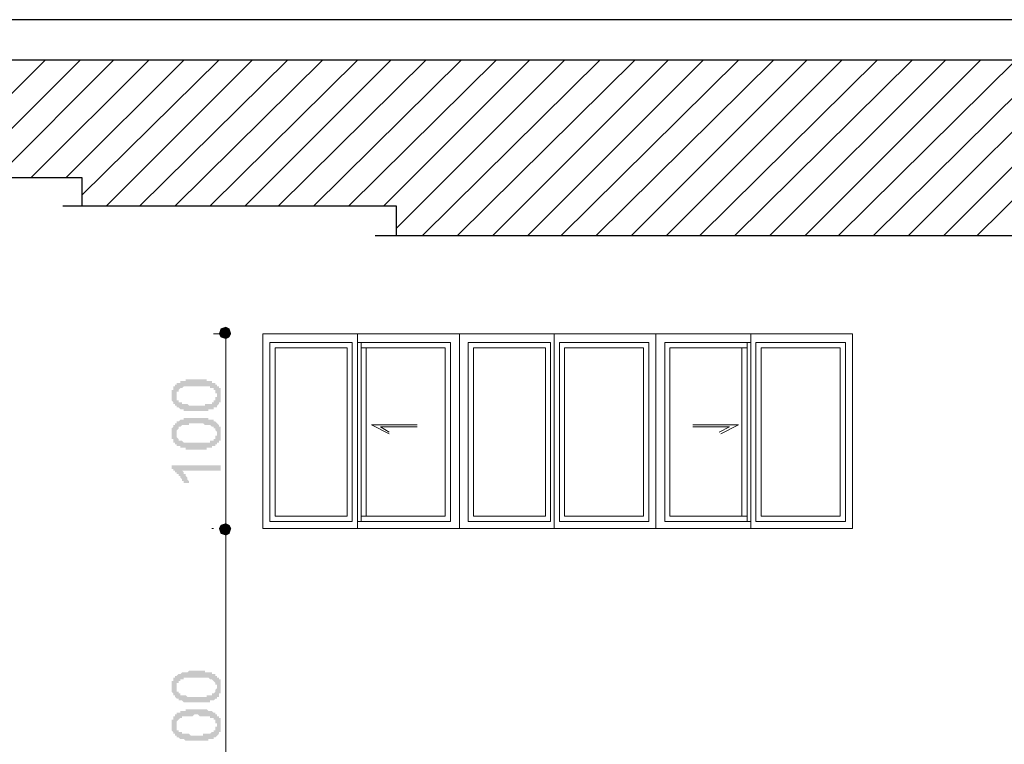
# Model space of a CAD drawing. Header units: metres. Extents: x 5.7 to 89.8, y 4 to 63.5.
# Tile 384 of 475: x 57.9 to 63.3, y 50.8 to 54.8. Entities that reach past the tile are written whole.
import ezdxf

# ---------------------------------------------------------------- set-up
doc = ezdxf.new("R2010")
doc.units = ezdxf.units.M
doc.header["$MEASUREMENT"] = 0
for name, color, linetype in [('PDF17_dim', 7, 'Continuous'), ('PDF17_hatch-plan', 7, 'Continuous'), ('PDF17_wall', 7, 'Continuous'), ('PDF17_WIN', 7, 'Continuous')]:
    doc.layers.add(name, color=color, linetype=linetype)

msp = doc.modelspace()

# ---------------------------------------------------------------- hatches: boundary and pattern name
at = {"layer": 'PDF17_dim', "transparency": 33554559}
h = msp.add_hatch(color=256, dxfattribs=at)
h.paths.add_polyline_path([(58.8498, 52.6602), (58.8498, 52.6602), (58.8402, 52.6602), (58.8402, 52.6602), (58.8306, 52.6602), (58.8306, 52.6602), (58.8209, 52.6602), (58.8209, 52.6602), (58.8209, 52.6602), (58.8113, 52.6602), (58.8113, 52.6602), (58.8017, 52.6602), (58.8017, 52.6602), (58.8017, 52.6602), (58.7921, 52.6602), (58.7921, 52.6602), (58.7921, 52.6602), (58.7824, 52.6602), (58.7824, 52.6698), (58.7824, 52.6698), (58.7728, 52.6698), (58.7728, 52.6698), (58.7728, 52.6698), (58.7632, 52.6698), (58.7632, 52.6698), (58.7632, 52.6698), (58.7535, 52.6795), (58.7535, 52.6795), (58.7535, 52.6795), (58.7439, 52.6795), (58.7439, 52.6795), (58.7439, 52.6891), (58.7343, 52.6891), (58.7343, 52.6891), (58.7343, 52.6891), (58.7343, 52.6987), (58.7343, 52.6987), (58.7246, 52.6987), (58.7246, 52.6987), (58.7246, 52.7083), (58.7246, 52.7083), (58.7246, 52.7083), (58.715, 52.718), (58.715, 52.718), (58.715, 52.718), (58.715, 52.7276), (58.715, 52.7276), (58.715, 52.7372), (58.715, 52.7372), (58.715, 52.7372), (58.715, 52.7469), (58.715, 52.7469), (58.715, 52.7469), (58.715, 52.7565), (58.715, 52.7565), (58.715, 52.7565), (58.715, 52.7661), (58.715, 52.7661), (58.715, 52.7758), (58.715, 52.7758), (58.7246, 52.7758), (58.7246, 52.7854), (58.7246, 52.7854), (58.7246, 52.7854), (58.7246, 52.7854), (58.7246, 52.795), (58.7343, 52.795), (58.7343, 52.795), (58.7343, 52.8047), (58.7343, 52.8047), (58.7439, 52.8047), (58.7439, 52.8047), (58.7439, 52.8143), (58.7535, 52.8143), (58.7535, 52.8143), (58.7535, 52.8143), (58.7632, 52.8143), (58.7632, 52.8143), (58.7632, 52.8239), (58.7728, 52.8239), (58.7728, 52.8239), (58.7824, 52.8239), (58.7824, 52.8239), (58.7824, 52.8239), (58.7921, 52.8239), (58.7921, 52.8239), (58.7921, 52.8239), (58.7921, 52.8336), (58.8017, 52.8336), (58.8017, 52.8336), (58.8113, 52.8336), (58.8113, 52.8336), (58.8113, 52.8336), (58.8209, 52.8336), (58.8209, 52.8336), (58.8209, 52.8336), (58.8306, 52.8336), (58.8306, 52.8336), (58.8402, 52.8336), (58.8402, 52.8336), (58.8498, 52.8336), (58.8498, 52.8336), (58.8498, 52.8336), (58.8595, 52.8336), (58.8595, 52.8336), (58.8691, 52.8336), (58.8691, 52.8336), (58.8691, 52.8336), (58.8787, 52.8336), (58.8787, 52.8336), (58.8884, 52.8336), (58.8884, 52.8336), (58.898, 52.8336), (58.898, 52.8336), (58.898, 52.8336), (58.9076, 52.8336), (58.9076, 52.8239), (58.9076, 52.8239), (58.9173, 52.8239), (58.9173, 52.8239), (58.9173, 52.8239), (58.9269, 52.8239), (58.9269, 52.8239), (58.9269, 52.8239), (58.9365, 52.8239), (58.9365, 52.8239), (58.9365, 52.8143), (58.9462, 52.8143), (58.9462, 52.8143), (58.9462, 52.8143), (58.9558, 52.8143), (58.9558, 52.8143), (58.9558, 52.8047), (58.9654, 52.8047), (58.9654, 52.8047), (58.9654, 52.8047), (58.9654, 52.795), (58.975, 52.795), (58.975, 52.795), (58.975, 52.795), (58.975, 52.7854), (58.975, 52.7854), (58.9847, 52.7854), (58.9847, 52.7758), (58.9847, 52.7758), (58.9847, 52.7758), (58.9847, 52.7661), (58.9847, 52.7661), (58.9847, 52.7661), (58.9847, 52.7565), (58.9847, 52.7565), (58.9847, 52.7469), (58.9847, 52.7469), (58.9847, 52.7469), (58.9847, 52.7372), (58.9847, 52.7372), (58.9847, 52.7372), (58.9847, 52.7276), (58.9847, 52.7276), (58.9847, 52.718), (58.9847, 52.718), (58.9847, 52.718), (58.9847, 52.7083), (58.9847, 52.7083), (58.975, 52.7083), (58.975, 52.6987), (58.975, 52.6987), (58.975, 52.6987), (58.975, 52.6987), (58.9654, 52.6891), (58.9654, 52.6891), (58.9654, 52.6891), (58.9654, 52.6891), (58.9654, 52.6795), (58.9558, 52.6795), (58.9558, 52.6795), (58.9558, 52.6795), (58.9558, 52.6795), (58.9462, 52.6795), (58.9462, 52.6795), (58.9462, 52.6698), (58.9365, 52.6698), (58.9365, 52.6698), (58.9365, 52.6698), (58.9365, 52.6698), (58.9269, 52.6698), (58.9269, 52.6698), (58.9173, 52.6698), (58.9173, 52.6602), (58.9173, 52.6602), (58.9076, 52.6602), (58.9076, 52.6602), (58.9076, 52.6602), (58.898, 52.6602), (58.898, 52.6602), (58.8884, 52.6602), (58.8884, 52.6602), (58.8787, 52.6602), (58.8787, 52.6602), (58.8787, 52.6602), (58.8691, 52.6602), (58.8691, 52.6602), (58.8595, 52.6602), (58.8595, 52.6602), (58.8498, 52.6602)], flags=0)
h.paths.add_polyline_path([(58.8498, 52.6891), (58.8595, 52.6891), (58.8595, 52.6891), (58.8691, 52.6891), (58.8691, 52.6891), (58.8787, 52.6891), (58.8787, 52.6891), (58.8884, 52.6891), (58.8884, 52.6891), (58.898, 52.6891), (58.898, 52.6987), (58.898, 52.6987), (58.9076, 52.6987), (58.9076, 52.6987), (58.9173, 52.6987), (58.9173, 52.6987), (58.9173, 52.6987), (58.9269, 52.6987), (58.9269, 52.6987), (58.9269, 52.6987), (58.9269, 52.6987), (58.9365, 52.6987), (58.9365, 52.7083), (58.9365, 52.7083), (58.9365, 52.7083), (58.9365, 52.7083), (58.9462, 52.7083), (58.9462, 52.7083), (58.9462, 52.718), (58.9558, 52.718), (58.9558, 52.718), (58.9558, 52.7276), (58.9558, 52.7276), (58.9558, 52.7276), (58.9558, 52.7372), (58.9654, 52.7372), (58.9654, 52.7372), (58.9654, 52.7469), (58.9654, 52.7469), (58.9654, 52.7469), (58.9654, 52.7565), (58.9654, 52.7565), (58.9558, 52.7565), (58.9558, 52.7661), (58.9558, 52.7661), (58.9558, 52.7661), (58.9558, 52.7758), (58.9462, 52.7758), (58.9462, 52.7758), (58.9462, 52.7758), (58.9462, 52.7854), (58.9365, 52.7854), (58.9365, 52.7854), (58.9365, 52.7854), (58.9365, 52.7854), (58.9269, 52.7854), (58.9269, 52.7854), (58.9269, 52.795), (58.9269, 52.795), (58.9173, 52.795), (58.9173, 52.795), (58.9173, 52.795), (58.9076, 52.795), (58.9076, 52.795), (58.9076, 52.795), (58.898, 52.795), (58.898, 52.795), (58.8884, 52.795), (58.8884, 52.795), (58.8787, 52.795), (58.8787, 52.795), (58.8691, 52.795), (58.8691, 52.795), (58.8595, 52.795), (58.8595, 52.795), (58.8498, 52.795), (58.8498, 52.795), (58.8498, 52.795), (58.8402, 52.795), (58.8402, 52.795), (58.8306, 52.795), (58.8306, 52.795), (58.8209, 52.795), (58.8209, 52.795), (58.8113, 52.795), (58.8113, 52.795), (58.8017, 52.795), (58.8017, 52.795), (58.8017, 52.795), (58.7921, 52.795), (58.7921, 52.795), (58.7824, 52.795), (58.7824, 52.795), (58.7824, 52.795), (58.7824, 52.795), (58.7728, 52.7854), (58.7728, 52.7854), (58.7728, 52.7854), (58.7632, 52.7854), (58.7632, 52.7854), (58.7632, 52.7854), (58.7632, 52.7854), (58.7632, 52.7854), (58.7535, 52.7758), (58.7535, 52.7758), (58.7535, 52.7758), (58.7535, 52.7661), (58.7439, 52.7661), (58.7439, 52.7661), (58.7439, 52.7565), (58.7439, 52.7565), (58.7439, 52.7565), (58.7439, 52.7469), (58.7439, 52.7469), (58.7439, 52.7469), (58.7439, 52.7372), (58.7439, 52.7372), (58.7439, 52.7372), (58.7439, 52.7276), (58.7439, 52.7276), (58.7439, 52.7276), (58.7439, 52.718), (58.7535, 52.718), (58.7535, 52.718), (58.7535, 52.7083), (58.7535, 52.7083), (58.7632, 52.7083), (58.7632, 52.7083), (58.7632, 52.7083), (58.7632, 52.7083), (58.7728, 52.7083), (58.7728, 52.6987), (58.7728, 52.6987), (58.7824, 52.6987), (58.7824, 52.6987), (58.7824, 52.6987), (58.7824, 52.6987), (58.7921, 52.6987), (58.7921, 52.6987), (58.8017, 52.6987), (58.8017, 52.6987), (58.8017, 52.6987), (58.8113, 52.6891), (58.8113, 52.6891), (58.8209, 52.6891), (58.8209, 52.6891), (58.8306, 52.6891), (58.8306, 52.6891), (58.8402, 52.6891), (58.8402, 52.6891), (58.8498, 52.6891), (58.8498, 52.6891), (58.8498, 52.6891)], flags=0)
h = msp.add_hatch(color=256, dxfattribs=at)
h.paths.add_polyline_path([(58.8498, 52.4483), (58.8498, 52.4483), (58.8402, 52.4483), (58.8402, 52.4483), (58.8306, 52.4483), (58.8306, 52.4483), (58.8209, 52.4483), (58.8209, 52.4483), (58.8209, 52.4483), (58.8113, 52.4483), (58.8113, 52.4483), (58.8017, 52.4483), (58.8017, 52.4483), (58.8017, 52.4483), (58.7921, 52.4483), (58.7921, 52.4579), (58.7921, 52.4579), (58.7824, 52.4579), (58.7824, 52.4579), (58.7824, 52.4579), (58.7728, 52.4579), (58.7728, 52.4579), (58.7728, 52.4579), (58.7632, 52.4579), (58.7632, 52.4579), (58.7632, 52.4676), (58.7535, 52.4676), (58.7535, 52.4676), (58.7535, 52.4676), (58.7439, 52.4676), (58.7439, 52.4772), (58.7439, 52.4772), (58.7343, 52.4772), (58.7343, 52.4772), (58.7343, 52.4868), (58.7343, 52.4868), (58.7343, 52.4868), (58.7246, 52.4868), (58.7246, 52.4965), (58.7246, 52.4965), (58.7246, 52.4965), (58.7246, 52.5061), (58.715, 52.5061), (58.715, 52.5061), (58.715, 52.5157), (58.715, 52.5157), (58.715, 52.5157), (58.715, 52.5254), (58.715, 52.5254), (58.715, 52.535), (58.715, 52.535), (58.715, 52.535), (58.715, 52.5446), (58.715, 52.5446), (58.715, 52.5446), (58.715, 52.5542), (58.715, 52.5542), (58.715, 52.5639), (58.715, 52.5639), (58.715, 52.5639), (58.7246, 52.5735), (58.7246, 52.5735), (58.7246, 52.5735), (58.7246, 52.5735), (58.7246, 52.5831), (58.7246, 52.5831), (58.7343, 52.5831), (58.7343, 52.5928), (58.7343, 52.5928), (58.7343, 52.5928), (58.7439, 52.5928), (58.7439, 52.6024), (58.7439, 52.6024), (58.7535, 52.6024), (58.7535, 52.6024), (58.7535, 52.6024), (58.7632, 52.612), (58.7632, 52.612), (58.7632, 52.612), (58.7728, 52.612), (58.7728, 52.612), (58.7824, 52.612), (58.7824, 52.612), (58.7824, 52.6217), (58.7921, 52.6217), (58.7921, 52.6217), (58.7921, 52.6217), (58.7921, 52.6217), (58.8017, 52.6217), (58.8017, 52.6217), (58.8113, 52.6217), (58.8113, 52.6217), (58.8113, 52.6217), (58.8209, 52.6217), (58.8209, 52.6217), (58.8209, 52.6217), (58.8306, 52.6217), (58.8306, 52.6217), (58.8402, 52.6217), (58.8402, 52.6217), (58.8498, 52.6217), (58.8498, 52.6217), (58.8498, 52.6217), (58.8595, 52.6217), (58.8595, 52.6217), (58.8691, 52.6217), (58.8691, 52.6217), (58.8691, 52.6217), (58.8787, 52.6217), (58.8787, 52.6217), (58.8884, 52.6217), (58.8884, 52.6217), (58.898, 52.6217), (58.898, 52.6217), (58.898, 52.6217), (58.9076, 52.6217), (58.9076, 52.6217), (58.9076, 52.6217), (58.9173, 52.6217), (58.9173, 52.6217), (58.9173, 52.612), (58.9269, 52.612), (58.9269, 52.612), (58.9269, 52.612), (58.9365, 52.612), (58.9365, 52.612), (58.9365, 52.612), (58.9462, 52.612), (58.9462, 52.6024), (58.9462, 52.6024), (58.9558, 52.6024), (58.9558, 52.6024), (58.9558, 52.6024), (58.9654, 52.5928), (58.9654, 52.5928), (58.9654, 52.5928), (58.9654, 52.5928), (58.975, 52.5831), (58.975, 52.5831), (58.975, 52.5831), (58.975, 52.5831), (58.975, 52.5735), (58.9847, 52.5735), (58.9847, 52.5735), (58.9847, 52.5639), (58.9847, 52.5639), (58.9847, 52.5639), (58.9847, 52.5542), (58.9847, 52.5542), (58.9847, 52.5446), (58.9847, 52.5446), (58.9847, 52.5446), (58.9847, 52.535), (58.9847, 52.535), (58.9847, 52.535), (58.9847, 52.5254), (58.9847, 52.5254), (58.9847, 52.5157), (58.9847, 52.5157), (58.9847, 52.5157), (58.9847, 52.5061), (58.9847, 52.5061), (58.9847, 52.5061), (58.9847, 52.4965), (58.975, 52.4965), (58.975, 52.4965), (58.975, 52.4868), (58.975, 52.4868), (58.975, 52.4868), (58.9654, 52.4868), (58.9654, 52.4772), (58.9654, 52.4772), (58.9654, 52.4772), (58.9654, 52.4772), (58.9558, 52.4772), (58.9558, 52.4676), (58.9558, 52.4676), (58.9558, 52.4676), (58.9462, 52.4676), (58.9462, 52.4676), (58.9462, 52.4676), (58.9365, 52.4676), (58.9365, 52.4579), (58.9365, 52.4579), (58.9365, 52.4579), (58.9269, 52.4579), (58.9269, 52.4579), (58.9173, 52.4579), (58.9173, 52.4579), (58.9173, 52.4579), (58.9076, 52.4579), (58.9076, 52.4483), (58.9076, 52.4483), (58.898, 52.4483), (58.898, 52.4483), (58.8884, 52.4483), (58.8884, 52.4483), (58.8787, 52.4483), (58.8787, 52.4483), (58.8787, 52.4483), (58.8691, 52.4483), (58.8691, 52.4483), (58.8595, 52.4483), (58.8595, 52.4483), (58.8498, 52.4483)], flags=0)
h.paths.add_polyline_path([(58.8498, 52.4868), (58.8595, 52.4868), (58.8595, 52.4868), (58.8691, 52.4868), (58.8691, 52.4868), (58.8787, 52.4868), (58.8787, 52.4868), (58.8884, 52.4868), (58.8884, 52.4868), (58.898, 52.4868), (58.898, 52.4868), (58.898, 52.4868), (58.9076, 52.4868), (58.9076, 52.4868), (58.9173, 52.4868), (58.9173, 52.4868), (58.9173, 52.4868), (58.9269, 52.4868), (58.9269, 52.4868), (58.9269, 52.4965), (58.9269, 52.4965), (58.9365, 52.4965), (58.9365, 52.4965), (58.9365, 52.4965), (58.9365, 52.4965), (58.9365, 52.4965), (58.9462, 52.4965), (58.9462, 52.5061), (58.9462, 52.5061), (58.9558, 52.5061), (58.9558, 52.5157), (58.9558, 52.5157), (58.9558, 52.5157), (58.9558, 52.5157), (58.9558, 52.5254), (58.9654, 52.5254), (58.9654, 52.535), (58.9654, 52.535), (58.9654, 52.535), (58.9654, 52.535), (58.9654, 52.5446), (58.9654, 52.5446), (58.9558, 52.5542), (58.9558, 52.5542), (58.9558, 52.5542), (58.9558, 52.5639), (58.9558, 52.5639), (58.9462, 52.5639), (58.9462, 52.5639), (58.9462, 52.5735), (58.9462, 52.5735), (58.9365, 52.5735), (58.9365, 52.5735), (58.9365, 52.5735), (58.9365, 52.5735), (58.9269, 52.5831), (58.9269, 52.5831), (58.9269, 52.5831), (58.9269, 52.5831), (58.9173, 52.5831), (58.9173, 52.5831), (58.9173, 52.5831), (58.9076, 52.5831), (58.9076, 52.5831), (58.9076, 52.5831), (58.898, 52.5831), (58.898, 52.5831), (58.8884, 52.5928), (58.8884, 52.5928), (58.8787, 52.5928), (58.8787, 52.5928), (58.8691, 52.5928), (58.8691, 52.5928), (58.8595, 52.5928), (58.8595, 52.5928), (58.8498, 52.5928), (58.8498, 52.5928), (58.8498, 52.5928), (58.8402, 52.5928), (58.8402, 52.5928), (58.8306, 52.5928), (58.8306, 52.5928), (58.8209, 52.5928), (58.8209, 52.5928), (58.8113, 52.5928), (58.8113, 52.5831), (58.8017, 52.5831), (58.8017, 52.5831), (58.8017, 52.5831), (58.7921, 52.5831), (58.7921, 52.5831), (58.7824, 52.5831), (58.7824, 52.5831), (58.7824, 52.5831), (58.7824, 52.5831), (58.7728, 52.5831), (58.7728, 52.5831), (58.7728, 52.5831), (58.7632, 52.5735), (58.7632, 52.5735), (58.7632, 52.5735), (58.7632, 52.5735), (58.7632, 52.5735), (58.7535, 52.5735), (58.7535, 52.5639), (58.7535, 52.5639), (58.7535, 52.5639), (58.7439, 52.5542), (58.7439, 52.5542), (58.7439, 52.5542), (58.7439, 52.5446), (58.7439, 52.5446), (58.7439, 52.5446), (58.7439, 52.535), (58.7439, 52.535), (58.7439, 52.535), (58.7439, 52.5254), (58.7439, 52.5254), (58.7439, 52.5254), (58.7439, 52.5157), (58.7439, 52.5157), (58.7439, 52.5157), (58.7535, 52.5061), (58.7535, 52.5061), (58.7535, 52.5061), (58.7535, 52.4965), (58.7632, 52.4965), (58.7632, 52.4965), (58.7632, 52.4965), (58.7632, 52.4965), (58.7728, 52.4965), (58.7728, 52.4965), (58.7728, 52.4965), (58.7824, 52.4868), (58.7824, 52.4868), (58.7824, 52.4868), (58.7824, 52.4868), (58.7921, 52.4868), (58.7921, 52.4868), (58.8017, 52.4868), (58.8017, 52.4868), (58.8017, 52.4868), (58.8113, 52.4868), (58.8113, 52.4868), (58.8209, 52.4868), (58.8209, 52.4868), (58.8306, 52.4868), (58.8306, 52.4868), (58.8402, 52.4868), (58.8402, 52.4868), (58.8498, 52.4868), (58.8498, 52.4868), (58.8498, 52.4868)], flags=0)
msp.add_hatch(color=256, dxfattribs=at).paths.add_polyline_path([(58.9847, 52.3616), (58.9847, 52.3327), (58.7728, 52.3327), (58.7728, 52.3327), (58.7824, 52.3231), (58.7824, 52.3231), (58.7824, 52.3231), (58.7824, 52.3135), (58.7824, 52.3135), (58.7921, 52.3135), (58.7921, 52.3038), (58.7921, 52.3038), (58.7921, 52.3038), (58.7921, 52.3038), (58.8017, 52.2942), (58.8017, 52.2942), (58.8017, 52.2846), (58.8017, 52.2846), (58.8017, 52.2846), (58.8113, 52.2749), (58.8113, 52.2749), (58.8113, 52.2749), (58.8113, 52.2653), (58.8113, 52.2653), (58.8113, 52.2653), (58.7824, 52.2653), (58.7824, 52.2653), (58.7824, 52.2749), (58.7728, 52.2749), (58.7728, 52.2749), (58.7728, 52.2846), (58.7728, 52.2846), (58.7728, 52.2846), (58.7632, 52.2942), (58.7632, 52.2942), (58.7632, 52.2942), (58.7632, 52.3038), (58.7535, 52.3038), (58.7535, 52.3038), (58.7535, 52.3135), (58.7535, 52.3135), (58.7535, 52.3135), (58.7439, 52.3135), (58.7439, 52.3231), (58.7439, 52.3231), (58.7343, 52.3231), (58.7343, 52.3231), (58.7343, 52.3327), (58.7343, 52.3327), (58.7246, 52.3327), (58.7246, 52.3327), (58.7246, 52.3424), (58.715, 52.3424), (58.715, 52.3424), (58.715, 52.3424), (58.715, 52.3616)])
h = msp.add_hatch(color=256, dxfattribs=at)
h.paths.add_polyline_path([(58.8498, 51.0614), (58.8498, 51.0614), (58.8402, 51.0614), (58.8402, 51.0614), (58.8306, 51.0614), (58.8306, 51.0614), (58.8209, 51.0614), (58.8209, 51.0614), (58.8209, 51.0614), (58.8113, 51.0614), (58.8113, 51.0614), (58.8017, 51.0614), (58.8017, 51.0614), (58.8017, 51.0614), (58.7921, 51.0614), (58.7921, 51.0614), (58.7921, 51.0614), (58.7824, 51.0614), (58.7824, 51.0614), (58.7824, 51.0614), (58.7728, 51.071), (58.7728, 51.071), (58.7728, 51.071), (58.7632, 51.071), (58.7632, 51.071), (58.7632, 51.071), (58.7535, 51.071), (58.7535, 51.0807), (58.7535, 51.0807), (58.7439, 51.0807), (58.7439, 51.0807), (58.7439, 51.0807), (58.7343, 51.0903), (58.7343, 51.0903), (58.7343, 51.0903), (58.7343, 51.0903), (58.7343, 51.0999), (58.7246, 51.0999), (58.7246, 51.0999), (58.7246, 51.1096), (58.7246, 51.1096), (58.7246, 51.1096), (58.715, 51.1192), (58.715, 51.1192), (58.715, 51.1192), (58.715, 51.1288), (58.715, 51.1288), (58.715, 51.1288), (58.715, 51.1385), (58.715, 51.1385), (58.715, 51.1481), (58.715, 51.1481), (58.715, 51.1481), (58.715, 51.1577), (58.715, 51.1577), (58.715, 51.1577), (58.715, 51.1674), (58.715, 51.1674), (58.715, 51.1674), (58.715, 51.177), (58.7246, 51.177), (58.7246, 51.177), (58.7246, 51.1866), (58.7246, 51.1866), (58.7246, 51.1866), (58.7246, 51.1962), (58.7343, 51.1962), (58.7343, 51.1962), (58.7343, 51.1962), (58.7343, 51.2059), (58.7439, 51.2059), (58.7439, 51.2059), (58.7439, 51.2059), (58.7535, 51.2155), (58.7535, 51.2155), (58.7535, 51.2155), (58.7632, 51.2155), (58.7632, 51.2155), (58.7632, 51.2155), (58.7728, 51.2251), (58.7728, 51.2251), (58.7824, 51.2251), (58.7824, 51.2251), (58.7824, 51.2251), (58.7921, 51.2251), (58.7921, 51.2251), (58.7921, 51.2251), (58.7921, 51.2251), (58.8017, 51.2251), (58.8017, 51.2251), (58.8113, 51.2348), (58.8113, 51.2348), (58.8113, 51.2348), (58.8209, 51.2348), (58.8209, 51.2348), (58.8209, 51.2348), (58.8306, 51.2348), (58.8306, 51.2348), (58.8402, 51.2348), (58.8402, 51.2348), (58.8498, 51.2348), (58.8498, 51.2348), (58.8498, 51.2348), (58.8595, 51.2348), (58.8595, 51.2348), (58.8691, 51.2348), (58.8691, 51.2348), (58.8691, 51.2348), (58.8787, 51.2348), (58.8787, 51.2348), (58.8884, 51.2348), (58.8884, 51.2348), (58.898, 51.2348), (58.898, 51.2251), (58.898, 51.2251), (58.9076, 51.2251), (58.9076, 51.2251), (58.9076, 51.2251), (58.9173, 51.2251), (58.9173, 51.2251), (58.9173, 51.2251), (58.9269, 51.2251), (58.9269, 51.2251), (58.9269, 51.2251), (58.9365, 51.2251), (58.9365, 51.2155), (58.9365, 51.2155), (58.9462, 51.2155), (58.9462, 51.2155), (58.9462, 51.2155), (58.9558, 51.2155), (58.9558, 51.2059), (58.9558, 51.2059), (58.9654, 51.2059), (58.9654, 51.2059), (58.9654, 51.1962), (58.9654, 51.1962), (58.975, 51.1962), (58.975, 51.1962), (58.975, 51.1866), (58.975, 51.1866), (58.975, 51.1866), (58.9847, 51.1866), (58.9847, 51.177), (58.9847, 51.177), (58.9847, 51.177), (58.9847, 51.1674), (58.9847, 51.1674), (58.9847, 51.1577), (58.9847, 51.1577), (58.9847, 51.1577), (58.9847, 51.1481), (58.9847, 51.1481), (58.9847, 51.1481), (58.9847, 51.1385), (58.9847, 51.1385), (58.9847, 51.1288), (58.9847, 51.1288), (58.9847, 51.1288), (58.9847, 51.1192), (58.9847, 51.1192), (58.9847, 51.1192), (58.9847, 51.1096), (58.9847, 51.1096), (58.975, 51.1096), (58.975, 51.0999), (58.975, 51.0999), (58.975, 51.0999), (58.975, 51.0903), (58.9654, 51.0903), (58.9654, 51.0903), (58.9654, 51.0903), (58.9654, 51.0807), (58.9654, 51.0807), (58.9558, 51.0807), (58.9558, 51.0807), (58.9558, 51.0807), (58.9558, 51.0807), (58.9462, 51.071), (58.9462, 51.071), (58.9462, 51.071), (58.9365, 51.071), (58.9365, 51.071), (58.9365, 51.071), (58.9365, 51.071), (58.9269, 51.071), (58.9269, 51.0614), (58.9173, 51.0614), (58.9173, 51.0614), (58.9173, 51.0614), (58.9076, 51.0614), (58.9076, 51.0614), (58.9076, 51.0614), (58.898, 51.0614), (58.898, 51.0614), (58.8884, 51.0614), (58.8884, 51.0614), (58.8787, 51.0614), (58.8787, 51.0614), (58.8787, 51.0614), (58.8691, 51.0614), (58.8691, 51.0614), (58.8595, 51.0614), (58.8595, 51.0614), (58.8498, 51.0614)], flags=0)
h.paths.add_polyline_path([(58.8498, 51.0903), (58.8595, 51.0903), (58.8595, 51.0903), (58.8691, 51.0903), (58.8691, 51.0903), (58.8787, 51.0903), (58.8787, 51.0903), (58.8884, 51.0903), (58.8884, 51.0903), (58.898, 51.0903), (58.898, 51.0903), (58.898, 51.0903), (58.9076, 51.0903), (58.9076, 51.0999), (58.9173, 51.0999), (58.9173, 51.0999), (58.9173, 51.0999), (58.9269, 51.0999), (58.9269, 51.0999), (58.9269, 51.0999), (58.9269, 51.0999), (58.9365, 51.0999), (58.9365, 51.0999), (58.9365, 51.1096), (58.9365, 51.1096), (58.9365, 51.1096), (58.9462, 51.1096), (58.9462, 51.1096), (58.9462, 51.1096), (58.9558, 51.1192), (58.9558, 51.1192), (58.9558, 51.1192), (58.9558, 51.1288), (58.9558, 51.1288), (58.9558, 51.1288), (58.9654, 51.1385), (58.9654, 51.1385), (58.9654, 51.1385), (58.9654, 51.1481), (58.9654, 51.1481), (58.9654, 51.1481), (58.9654, 51.1577), (58.9558, 51.1577), (58.9558, 51.1577), (58.9558, 51.1674), (58.9558, 51.1674), (58.9558, 51.1674), (58.9462, 51.177), (58.9462, 51.177), (58.9462, 51.177), (58.9462, 51.177), (58.9365, 51.1866), (58.9365, 51.1866), (58.9365, 51.1866), (58.9365, 51.1866), (58.9269, 51.1866), (58.9269, 51.1866), (58.9269, 51.1866), (58.9269, 51.1866), (58.9173, 51.1962), (58.9173, 51.1962), (58.9173, 51.1962), (58.9076, 51.1962), (58.9076, 51.1962), (58.9076, 51.1962), (58.898, 51.1962), (58.898, 51.1962), (58.8884, 51.1962), (58.8884, 51.1962), (58.8787, 51.1962), (58.8787, 51.1962), (58.8691, 51.1962), (58.8691, 51.1962), (58.8595, 51.1962), (58.8595, 51.1962), (58.8498, 51.1962), (58.8498, 51.1962), (58.8498, 51.1962), (58.8402, 51.1962), (58.8402, 51.1962), (58.8306, 51.1962), (58.8306, 51.1962), (58.8209, 51.1962), (58.8209, 51.1962), (58.8113, 51.1962), (58.8113, 51.1962), (58.8017, 51.1962), (58.8017, 51.1962), (58.8017, 51.1962), (58.7921, 51.1962), (58.7921, 51.1962), (58.7824, 51.1962), (58.7824, 51.1962), (58.7824, 51.1866), (58.7824, 51.1866), (58.7728, 51.1866), (58.7728, 51.1866), (58.7728, 51.1866), (58.7632, 51.1866), (58.7632, 51.1866), (58.7632, 51.1866), (58.7632, 51.1866), (58.7632, 51.177), (58.7535, 51.177), (58.7535, 51.177), (58.7535, 51.177), (58.7535, 51.1674), (58.7439, 51.1674), (58.7439, 51.1674), (58.7439, 51.1577), (58.7439, 51.1577), (58.7439, 51.1577), (58.7439, 51.1481), (58.7439, 51.1481), (58.7439, 51.1481), (58.7439, 51.1385), (58.7439, 51.1385), (58.7439, 51.1288), (58.7439, 51.1288), (58.7439, 51.1288), (58.7439, 51.1192), (58.7439, 51.1192), (58.7535, 51.1192), (58.7535, 51.1192), (58.7535, 51.1096), (58.7535, 51.1096), (58.7632, 51.1096), (58.7632, 51.1096), (58.7632, 51.1096), (58.7632, 51.0999), (58.7728, 51.0999), (58.7728, 51.0999), (58.7728, 51.0999), (58.7824, 51.0999), (58.7824, 51.0999), (58.7824, 51.0999), (58.7824, 51.0999), (58.7921, 51.0999), (58.7921, 51.0999), (58.8017, 51.0903), (58.8017, 51.0903), (58.8017, 51.0903), (58.8113, 51.0903), (58.8113, 51.0903), (58.8209, 51.0903), (58.8209, 51.0903), (58.8306, 51.0903), (58.8306, 51.0903), (58.8402, 51.0903), (58.8402, 51.0903), (58.8498, 51.0903), (58.8498, 51.0903), (58.8498, 51.0903)], flags=0)
h = msp.add_hatch(color=256, dxfattribs=at)
h.paths.add_polyline_path([(58.8498, 50.8495), (58.8498, 50.8495), (58.8402, 50.8495), (58.8402, 50.8495), (58.8306, 50.8495), (58.8306, 50.8495), (58.8209, 50.8495), (58.8209, 50.8495), (58.8209, 50.8495), (58.8113, 50.8495), (58.8113, 50.8495), (58.8017, 50.8495), (58.8017, 50.8495), (58.8017, 50.8495), (58.7921, 50.8495), (58.7921, 50.8495), (58.7921, 50.8495), (58.7824, 50.8592), (58.7824, 50.8592), (58.7824, 50.8592), (58.7728, 50.8592), (58.7728, 50.8592), (58.7728, 50.8592), (58.7632, 50.8592), (58.7632, 50.8592), (58.7632, 50.8592), (58.7535, 50.8688), (58.7535, 50.8688), (58.7535, 50.8688), (58.7439, 50.8688), (58.7439, 50.8688), (58.7439, 50.8784), (58.7343, 50.8784), (58.7343, 50.8784), (58.7343, 50.8784), (58.7343, 50.8881), (58.7343, 50.8881), (58.7246, 50.8881), (58.7246, 50.8881), (58.7246, 50.8977), (58.7246, 50.8977), (58.7246, 50.8977), (58.715, 50.9073), (58.715, 50.9073), (58.715, 50.9073), (58.715, 50.9169), (58.715, 50.9169), (58.715, 50.9266), (58.715, 50.9266), (58.715, 50.9266), (58.715, 50.9362), (58.715, 50.9362), (58.715, 50.9362), (58.715, 50.9458), (58.715, 50.9458), (58.715, 50.9555), (58.715, 50.9555), (58.715, 50.9555), (58.715, 50.9651), (58.715, 50.9651), (58.7246, 50.9651), (58.7246, 50.9747), (58.7246, 50.9747), (58.7246, 50.9747), (58.7246, 50.9844), (58.7246, 50.9844), (58.7343, 50.9844), (58.7343, 50.9844), (58.7343, 50.994), (58.7343, 50.994), (58.7439, 50.994), (58.7439, 50.994), (58.7439, 51.0036), (58.7535, 51.0036), (58.7535, 51.0036), (58.7535, 51.0036), (58.7632, 51.0036), (58.7632, 51.0133), (58.7632, 51.0133), (58.7728, 51.0133), (58.7728, 51.0133), (58.7824, 51.0133), (58.7824, 51.0133), (58.7824, 51.0133), (58.7921, 51.0133), (58.7921, 51.0133), (58.7921, 51.0229), (58.7921, 51.0229), (58.8017, 51.0229), (58.8017, 51.0229), (58.8113, 51.0229), (58.8113, 51.0229), (58.8113, 51.0229), (58.8209, 51.0229), (58.8209, 51.0229), (58.8209, 51.0229), (58.8306, 51.0229), (58.8306, 51.0229), (58.8402, 51.0229), (58.8402, 51.0229), (58.8498, 51.0229), (58.8498, 51.0229), (58.8498, 51.0229), (58.8595, 51.0229), (58.8595, 51.0229), (58.8691, 51.0229), (58.8691, 51.0229), (58.8691, 51.0229), (58.8787, 51.0229), (58.8787, 51.0229), (58.8884, 51.0229), (58.8884, 51.0229), (58.898, 51.0229), (58.898, 51.0229), (58.898, 51.0229), (58.9076, 51.0229), (58.9076, 51.0229), (58.9076, 51.0229), (58.9173, 51.0133), (58.9173, 51.0133), (58.9173, 51.0133), (58.9269, 51.0133), (58.9269, 51.0133), (58.9269, 51.0133), (58.9365, 51.0133), (58.9365, 51.0133), (58.9365, 51.0133), (58.9462, 51.0036), (58.9462, 51.0036), (58.9462, 51.0036), (58.9558, 51.0036), (58.9558, 51.0036), (58.9558, 50.994), (58.9654, 50.994), (58.9654, 50.994), (58.9654, 50.994), (58.9654, 50.9844), (58.975, 50.9844), (58.975, 50.9844), (58.975, 50.9844), (58.975, 50.9747), (58.975, 50.9747), (58.9847, 50.9747), (58.9847, 50.9651), (58.9847, 50.9651), (58.9847, 50.9651), (58.9847, 50.9555), (58.9847, 50.9555), (58.9847, 50.9555), (58.9847, 50.9458), (58.9847, 50.9458), (58.9847, 50.9362), (58.9847, 50.9362), (58.9847, 50.9362), (58.9847, 50.9362), (58.9847, 50.9266), (58.9847, 50.9266), (58.9847, 50.9169), (58.9847, 50.9169), (58.9847, 50.9169), (58.9847, 50.9073), (58.9847, 50.9073), (58.9847, 50.9073), (58.9847, 50.8977), (58.975, 50.8977), (58.975, 50.8977), (58.975, 50.8881), (58.975, 50.8881), (58.975, 50.8881), (58.9654, 50.8784), (58.9654, 50.8784), (58.9654, 50.8784), (58.9654, 50.8784), (58.9654, 50.8784), (58.9558, 50.8688), (58.9558, 50.8688), (58.9558, 50.8688), (58.9558, 50.8688), (58.9462, 50.8688), (58.9462, 50.8688), (58.9462, 50.8592), (58.9365, 50.8592), (58.9365, 50.8592), (58.9365, 50.8592), (58.9365, 50.8592), (58.9269, 50.8592), (58.9269, 50.8592), (58.9173, 50.8592), (58.9173, 50.8592), (58.9173, 50.8495), (58.9076, 50.8495), (58.9076, 50.8495), (58.9076, 50.8495), (58.898, 50.8495), (58.898, 50.8495), (58.8884, 50.8495), (58.8884, 50.8495), (58.8787, 50.8495), (58.8787, 50.8495), (58.8787, 50.8495), (58.8691, 50.8495), (58.8691, 50.8495), (58.8595, 50.8495), (58.8595, 50.8495), (58.8498, 50.8495)], flags=0)
h.paths.add_polyline_path([(58.8498, 50.8784), (58.8595, 50.8784), (58.8595, 50.8784), (58.8691, 50.8784), (58.8691, 50.8784), (58.8787, 50.8784), (58.8787, 50.8784), (58.8884, 50.8784), (58.8884, 50.8881), (58.898, 50.8881), (58.898, 50.8881), (58.898, 50.8881), (58.9076, 50.8881), (58.9076, 50.8881), (58.9173, 50.8881), (58.9173, 50.8881), (58.9173, 50.8881), (58.9269, 50.8881), (58.9269, 50.8881), (58.9269, 50.8881), (58.9269, 50.8881), (58.9365, 50.8977), (58.9365, 50.8977), (58.9365, 50.8977), (58.9365, 50.8977), (58.9365, 50.8977), (58.9462, 50.8977), (58.9462, 50.8977), (58.9462, 50.9073), (58.9558, 50.9073), (58.9558, 50.9073), (58.9558, 50.9169), (58.9558, 50.9169), (58.9558, 50.9169), (58.9558, 50.9266), (58.9654, 50.9266), (58.9654, 50.9266), (58.9654, 50.9362), (58.9654, 50.9362), (58.9654, 50.9362), (58.9654, 50.9458), (58.9654, 50.9458), (58.9558, 50.9458), (58.9558, 50.9555), (58.9558, 50.9555), (58.9558, 50.9555), (58.9558, 50.9651), (58.9462, 50.9651), (58.9462, 50.9651), (58.9462, 50.9651), (58.9462, 50.9747), (58.9365, 50.9747), (58.9365, 50.9747), (58.9365, 50.9747), (58.9365, 50.9747), (58.9269, 50.9747), (58.9269, 50.9844), (58.9269, 50.9844), (58.9269, 50.9844), (58.9173, 50.9844), (58.9173, 50.9844), (58.9173, 50.9844), (58.9076, 50.9844), (58.9076, 50.9844), (58.9076, 50.9844), (58.898, 50.9844), (58.898, 50.9844), (58.8884, 50.9844), (58.8884, 50.9844), (58.8787, 50.9844), (58.8787, 50.9844), (58.8691, 50.9844), (58.8691, 50.9844), (58.8595, 50.994), (58.8595, 50.994), (58.8498, 50.994), (58.8498, 50.994), (58.8498, 50.994), (58.8402, 50.994), (58.8402, 50.994), (58.8306, 50.9844), (58.8306, 50.9844), (58.8209, 50.9844), (58.8209, 50.9844), (58.8113, 50.9844), (58.8113, 50.9844), (58.8017, 50.9844), (58.8017, 50.9844), (58.8017, 50.9844), (58.7921, 50.9844), (58.7921, 50.9844), (58.7824, 50.9844), (58.7824, 50.9844), (58.7824, 50.9844), (58.7824, 50.9844), (58.7728, 50.9844), (58.7728, 50.9747), (58.7728, 50.9747), (58.7632, 50.9747), (58.7632, 50.9747), (58.7632, 50.9747), (58.7632, 50.9747), (58.7632, 50.9747), (58.7535, 50.9651), (58.7535, 50.9651), (58.7535, 50.9651), (58.7535, 50.9651), (58.7439, 50.9555), (58.7439, 50.9555), (58.7439, 50.9555), (58.7439, 50.9458), (58.7439, 50.9458), (58.7439, 50.9458), (58.7439, 50.9362), (58.7439, 50.9362), (58.7439, 50.9362), (58.7439, 50.9266), (58.7439, 50.9266), (58.7439, 50.9169), (58.7439, 50.9169), (58.7439, 50.9169), (58.7439, 50.9073), (58.7535, 50.9073), (58.7535, 50.9073), (58.7535, 50.9073), (58.7535, 50.8977), (58.7632, 50.8977), (58.7632, 50.8977), (58.7632, 50.8977), (58.7632, 50.8977), (58.7728, 50.8977), (58.7728, 50.8881), (58.7728, 50.8881), (58.7824, 50.8881), (58.7824, 50.8881), (58.7824, 50.8881), (58.7824, 50.8881), (58.7921, 50.8881), (58.7921, 50.8881), (58.8017, 50.8881), (58.8017, 50.8881), (58.8017, 50.8881), (58.8113, 50.8881), (58.8113, 50.8881), (58.8209, 50.8784), (58.8209, 50.8784), (58.8306, 50.8784), (58.8306, 50.8784), (58.8402, 50.8784), (58.8402, 50.8784), (58.8498, 50.8784), (58.8498, 50.8784), (58.8498, 50.8784)], flags=0)

# ---------------------------------------------------------------- linework, layer by layer
at = {"layer": 'PDF17_dim', "lineweight": 20}
for points in [[(59.0039, 53.084), (58.9462, 53.084)], [(59.0136, 52.0438), (59.0136, 52.0727), (59.0136, 53.0262), (59.0136, 53.0551)], [(59.0136, 49.8864), (59.0136, 49.9249), (59.0136, 51.9475), (59.0136, 51.9764)]]:
    msp.add_lwpolyline(points, dxfattribs=at)
msp.add_lwpolyline([(58.9462, 52.0149), (58.9365, 52.0149)], close=True, dxfattribs=at)
at = {"layer": 'PDF17_dim', "transparency": 33554559}
for points in [[(58.9847, 53.1129), (59.0136, 53.084), (58.975, 53.084)], [(59.0136, 53.1225), (58.9847, 53.1129), (59.0136, 53.084)], [(59.0328, 53.1129), (59.0136, 53.084), (59.0136, 53.1225)], [(59.0425, 53.084), (59.0328, 53.1129), (59.0136, 53.084)], [(59.0136, 53.084), (58.975, 53.084), (58.9847, 53.0647)], [(58.9847, 53.0647), (59.0136, 53.0551), (59.0136, 53.084)], [(59.0136, 53.0551), (59.0136, 53.084), (59.0328, 53.0647)], [(59.0136, 53.084), (59.0328, 53.0647), (59.0425, 53.084)], [(58.9847, 52.0342), (59.0136, 52.0149), (58.975, 52.0149)], [(59.0136, 52.0149), (58.9847, 52.0342), (58.975, 52.0149)], [(59.0136, 52.0438), (58.9847, 52.0342), (59.0136, 52.0149)], [(59.0136, 52.0438), (59.0136, 52.0149), (58.9847, 52.0342)], [(59.0328, 52.0342), (59.0136, 52.0149), (59.0136, 52.0438)], [(59.0328, 52.0342), (59.0136, 52.0438), (59.0136, 52.0149)], [(59.0425, 52.0149), (59.0328, 52.0342), (59.0136, 52.0149)], [(59.0136, 52.0149), (59.0425, 52.0149), (59.0328, 52.0342)], [(59.0136, 52.0149), (58.975, 52.0149), (58.9847, 51.986)], [(58.975, 52.0149), (58.9847, 51.986), (59.0136, 52.0149)], [(58.9847, 51.986), (59.0136, 51.9764), (59.0136, 52.0149)], [(58.9847, 51.986), (59.0136, 52.0149), (59.0136, 51.9764)], [(59.0136, 51.9764), (59.0136, 52.0149), (59.0328, 51.986)], [(59.0136, 52.0149), (59.0328, 51.986), (59.0425, 52.0149)], [(59.0136, 51.9764), (59.0328, 51.986), (59.0136, 52.0149)], [(59.0328, 51.986), (59.0136, 52.0149), (59.0425, 52.0149)]]:
    msp.add_solid(points, dxfattribs=at)
at = {"layer": 'PDF17_hatch-plan', "lineweight": 18}
for points in [[(57.3763, 53.9411), (58.0216, 54.5864)], [(57.5689, 53.9411), (58.2142, 54.5864)], [(57.7519, 53.9411), (58.3972, 54.5864)], [(57.9445, 53.9411), (58.5898, 54.5864)], [(58.1371, 53.9411), (58.7824, 54.5864)], [(58.2238, 53.8448), (58.975, 54.5864)], [(58.3587, 53.787), (59.158, 54.5864)], [(58.5416, 53.787), (59.3507, 54.5864)], [(58.7343, 53.787), (59.5433, 54.5864)], [(58.9269, 53.787), (59.7359, 54.5864)], [(59.1195, 53.787), (59.9189, 54.5864)], [(59.3025, 53.787), (60.1115, 54.5864)], [(59.4951, 53.787), (60.3042, 54.5864)], [(59.6878, 53.787), (60.4968, 54.5864)], [(59.8804, 53.787), (60.6798, 54.5864)], [(59.9478, 53.6618), (60.8724, 54.5864)], [(60.0923, 53.6233), (61.065, 54.5864)], [(60.2849, 53.6233), (61.2576, 54.5864)], [(60.4775, 53.6233), (61.4406, 54.5864)], [(60.6701, 53.6233), (61.6333, 54.5864)], [(60.8531, 53.6233), (61.8259, 54.5864)], [(61.0458, 53.6233), (62.0185, 54.5864)], [(61.2384, 53.6233), (62.2015, 54.5864)], [(61.431, 53.6233), (62.3941, 54.5864)], [(61.614, 53.6233), (62.5867, 54.5864)], [(61.8066, 53.6233), (62.7794, 54.5864)], [(61.9992, 53.6233), (62.9624, 54.5864)], [(62.1919, 53.6233), (63.155, 54.5864)], [(62.3749, 53.6233), (63.3476, 54.5864)], [(62.5675, 53.6233), (63.5402, 54.5864)], [(62.7601, 53.6233), (63.7232, 54.5864)], [(62.9527, 53.6233), (63.8388, 54.5094)], [(63.1357, 53.6233), (63.8388, 54.3168)]]:
    msp.add_lwpolyline(points, dxfattribs=at)
at = {"layer": 'PDF17_wall', "lineweight": 25}
for points in [[(63.8388, 54.8079), (25.4199, 54.8079)], [(63.8388, 54.5864), (25.4199, 54.5864)], [(56.3939, 53.9411), (58.2238, 53.9411), (58.2238, 53.787)], [(58.1179, 53.787), (59.9478, 53.787), (59.9478, 53.6233)], [(59.8322, 53.6233), (63.8388, 53.6233)]]:
    msp.add_lwpolyline(points, dxfattribs=at)
at = {"layer": 'PDF17_WIN', "lineweight": 18}
for points in [[(60.2945, 52.0149), (60.2945, 53.084), (59.2158, 53.084), (59.2158, 52.0149)], [(61.3732, 52.0149), (61.3732, 53.084), (60.2945, 53.084), (60.2945, 52.0149)], [(59.707, 53.0358), (59.2544, 53.0358), (59.2544, 52.0534), (59.707, 52.0534)], [(59.6781, 52.0823), (59.2832, 52.0823), (59.2832, 53.0069), (59.6781, 53.0069)], [(60.7953, 53.0358), (60.3427, 53.0358), (60.3427, 52.0534), (60.7953, 52.0534)], [(60.7665, 52.0823), (60.3716, 52.0823), (60.3716, 53.0069), (60.7665, 53.0069)], [(60.8435, 53.0358), (60.8435, 52.0534), (61.3347, 52.0534), (61.3347, 53.0358)], [(60.8724, 52.0823), (60.8724, 53.0069), (61.3058, 53.0069), (61.3058, 52.0823)], [(61.9222, 53.0358), (61.9222, 52.0534), (62.4134, 52.0534), (62.4134, 53.0358)], [(61.9511, 52.0823), (61.9511, 53.0069), (62.3845, 53.0069), (62.3845, 52.0823)]]:
    msp.add_lwpolyline(points, close=True, dxfattribs=at)
for points in [[(59.7359, 53.084), (59.7359, 52.0149)], [(60.8146, 53.084), (60.8146, 52.0149)], [(62.4519, 53.084), (61.3732, 53.084)], [(61.8933, 53.084), (61.8933, 52.0149)], [(62.4519, 53.084), (62.4519, 52.0149)], [(59.7359, 52.0534), (60.2464, 52.0534), (60.2464, 53.0358), (59.7359, 53.0358)], [(59.7552, 52.0534), (59.7552, 53.0358)], [(59.7552, 53.0069), (60.2175, 53.0069), (60.2175, 52.0823), (59.7552, 52.0823)], [(59.7841, 53.0069), (59.7841, 52.0823)], [(61.8933, 53.0358), (61.4214, 53.0358), (61.4214, 52.0534), (61.8933, 52.0534)], [(61.874, 52.0823), (61.4503, 52.0823), (61.4503, 53.0069), (61.874, 53.0069)], [(61.8451, 53.0069), (61.8451, 52.0823)], [(61.874, 52.0534), (61.874, 53.0358)], [(60.0634, 52.5831), (59.813, 52.5831), (59.9093, 52.535)], [(60.0634, 52.5735), (59.8611, 52.5735), (59.9093, 52.5446)], [(61.5755, 52.5831), (61.8259, 52.5831), (61.7296, 52.535)], [(61.5755, 52.5735), (61.7777, 52.5735), (61.7199, 52.5446)], [(61.3732, 52.0149), (62.4519, 52.0149)]]:
    msp.add_lwpolyline(points, dxfattribs=at)

doc.saveas('drawing.dxf')
